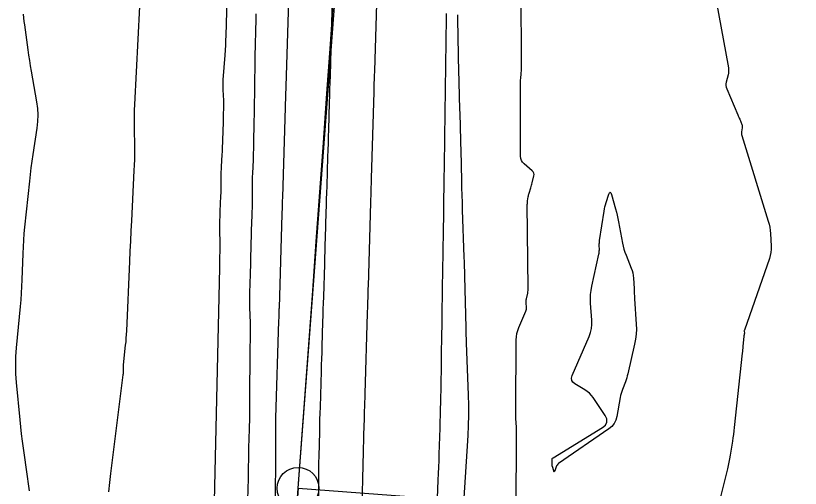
# Model space of a CAD drawing. Extents: x 1768942 to 1774819, y 723037 to 732099.
# Drawn here: x 1770522.4 to 1770616.3, y 730606.9 to 730663.4 of the extents above; entities that cross this region are included whole.
import ezdxf

# ---------------------------------------------------------------- set-up
doc = ezdxf.new("R2010")
doc.units = 0
doc.layers.add('R_Contours', color=7, linetype='Continuous')
doc.layers.add('R_Horz Alg', color=7, linetype='Continuous')

msp = doc.modelspace()

# ---------------------------------------------------------------- linework, layer by layer
at = {"layer": 'R_Contours'}
for points in [[(1770546.181, 730605.316), (1770546.798, 730633.231), (1770546.804, 730633.502), (1770546.81, 730633.774), (1770546.817, 730634.045), (1770546.823, 730634.316), (1770546.849, 730635.435), (1770546.853, 730635.689), (1770546.853, 730635.944), (1770546.85, 730636.198), (1770546.843, 730636.452), (1770546.808, 730637.469), (1770546.801, 730637.723), (1770546.799, 730637.977), (1770546.801, 730638.231), (1770546.808, 730638.486), (1770546.853, 730639.787), (1770546.863, 730640.052), (1770546.874, 730640.316), (1770546.886, 730640.58), (1770546.899, 730640.844), (1770546.953, 730641.9), (1770546.965, 730642.164), (1770546.974, 730642.428), (1770546.979, 730642.692), (1770546.981, 730642.957), (1770546.984, 730644.158), (1770546.987, 730644.446), (1770546.993, 730644.735), (1770547.004, 730645.023), (1770547.018, 730645.311), (1770547.102, 730646.779), (1770547.121, 730647.12), (1770547.138, 730647.461), (1770547.153, 730647.801), (1770547.167, 730648.142), (1770547.235, 730649.951), (1770547.246, 730650.277), (1770547.255, 730650.602), (1770547.263, 730650.927), (1770547.268, 730651.252), (1770547.286, 730652.704), (1770547.287, 730652.954), (1770547.285, 730653.204), (1770547.279, 730653.454), (1770547.269, 730653.704), (1770547.221, 730654.703), (1770547.213, 730654.953), (1770547.212, 730655.202), (1770547.219, 730655.452), (1770547.234, 730655.701), (1770547.456, 730658.687), (1770547.496, 730659.268), (1770547.528, 730659.849), (1770547.554, 730660.43), (1770547.573, 730661.012), (1770548.033, 730678.054)], [(1770565.624, 730667.52), (1770565.308, 730656.793), (1770565.302, 730656.584), (1770565.296, 730656.375), (1770565.289, 730656.166), (1770565.283, 730655.957), (1770565.257, 730655.121), (1770565.251, 730654.912), (1770565.245, 730654.703), (1770565.238, 730654.494), (1770565.232, 730654.285), (1770564.926, 730643.907), (1770564.919, 730643.669), (1770564.912, 730643.431), (1770564.905, 730643.193), (1770564.898, 730642.955), (1770564.868, 730642.002), (1770564.861, 730641.764), (1770564.854, 730641.526), (1770564.847, 730641.288), (1770564.84, 730641.05), (1770564.544, 730631.027), (1770564.536, 730630.76), (1770564.528, 730630.492), (1770564.52, 730630.224), (1770564.512, 730629.957), (1770564.479, 730628.886), (1770564.471, 730628.618), (1770564.463, 730628.35), (1770564.455, 730628.083), (1770564.447, 730627.815), (1770564.162, 730618.154), (1770564.153, 730617.856), (1770564.144, 730617.558), (1770564.135, 730617.26), (1770564.126, 730616.963), (1770564.089, 730615.771), (1770564.08, 730615.474), (1770564.072, 730615.176), (1770564.064, 730614.878), (1770564.056, 730614.58), (1770563.813, 730604.703)], [(1770582.281, 730603.795), (1770582.305, 730613.686), (1770582.304, 730613.898), (1770582.3, 730614.11), (1770582.294, 730614.322), (1770582.285, 730614.534), (1770582.243, 730615.382), (1770582.234, 730615.594), (1770582.228, 730615.805), (1770582.224, 730616.018), (1770582.224, 730616.23), (1770582.268, 730624.61), (1770582.289, 730624.999), (1770582.349, 730625.38), (1770582.447, 730625.752), (1770582.583, 730626.117), (1770583.42, 730628.052), (1770583.462, 730628.167), (1770583.489, 730628.285), (1770583.502, 730628.405), (1770583.5, 730628.528), (1770583.463, 730629.024), (1770583.458, 730629.148), (1770583.462, 730629.271), (1770583.476, 730629.393), (1770583.498, 730629.515), (1770583.65, 730630.197), (1770583.679, 730630.351), (1770583.7, 730630.507), (1770583.712, 730630.664), (1770583.715, 730630.821), (1770583.603, 730640.802), (1770583.604, 730640.918), (1770583.609, 730641.034), (1770583.62, 730641.149), (1770583.635, 730641.265), (1770583.707, 730641.724), (1770583.727, 730641.839), (1770583.751, 730641.952), (1770583.78, 730642.064), (1770583.813, 730642.176), (1770584.017, 730642.813), (1770584.062, 730642.956), (1770584.104, 730643.101), (1770584.144, 730643.245), (1770584.182, 730643.391), (1770584.388, 730644.223), (1770584.41, 730644.402), (1770584.384, 730644.566), (1770584.309, 730644.714), (1770584.186, 730644.846), (1770583.209, 730645.673), (1770583.023, 730645.864), (1770582.89, 730646.08), (1770582.811, 730646.321), (1770582.784, 730646.586), (1770582.78, 730655.297), (1770582.781, 730655.443), (1770582.787, 730655.588), (1770582.796, 730655.733), (1770582.81, 730655.878), (1770582.87, 730656.457), (1770582.883, 730656.602), (1770582.892, 730656.748), (1770582.898, 730656.893), (1770582.899, 730657.038), (1770582.874, 730667.055)], [(1770558.635, 730603.346), (1770558.647, 730607.731), (1770558.651, 730608.47), (1770558.66, 730609.208), (1770558.672, 730609.947), (1770558.688, 730610.685), (1770558.76, 730613.639), (1770558.779, 730614.377), (1770558.799, 730615.115), (1770558.82, 730615.853), (1770558.842, 730616.592), (1770558.975, 730620.88), (1770558.997, 730621.619), (1770559.02, 730622.359), (1770559.042, 730623.098), (1770559.064, 730623.838), (1770559.151, 730626.796), (1770559.173, 730627.536), (1770559.195, 730628.275), (1770559.218, 730629.015), (1770559.24, 730629.754), (1770559.362, 730633.691), (1770559.386, 730634.466), (1770559.409, 730635.24), (1770559.432, 730636.015), (1770559.455, 730636.79), (1770559.547, 730639.888), (1770559.57, 730640.662), (1770559.593, 730641.437), (1770559.616, 730642.212), (1770559.64, 730642.986), (1770559.749, 730646.51), (1770559.773, 730647.319), (1770559.798, 730648.128), (1770559.822, 730648.937), (1770559.846, 730649.746), (1770559.942, 730652.995), (1770559.966, 730653.798), (1770559.99, 730654.6), (1770560.014, 730655.403), (1770560.038, 730656.206), (1770560.137, 730659.416), (1770560.162, 730660.219), (1770560.186, 730661.021), (1770560.21, 730661.824), (1770560.234, 730662.627), (1770560.34, 730666.222)], [(1770537.223, 730664.501), (1770536.61, 730652.751), (1770536.581, 730652.095), (1770536.563, 730651.438), (1770536.556, 730650.781), (1770536.56, 730650.123), (1770536.597, 730647.494), (1770536.6, 730646.836), (1770536.594, 730646.179), (1770536.576, 730645.522), (1770536.548, 730644.866), (1770536.243, 730638.875), (1770536.182, 730637.658), (1770536.123, 730636.441), (1770536.066, 730635.223), (1770536.01, 730634.006), (1770535.637, 730625.682), (1770535.615, 730625.255), (1770535.586, 730624.828), (1770535.552, 730624.402), (1770535.511, 730623.976), (1770535.267, 730621.616), (1770535.258, 730621.519), (1770535.252, 730621.422), (1770535.249, 730621.326), (1770535.247, 730621.229), (1770535.248, 730620.84), (1770535.246, 730620.744), (1770535.242, 730620.647), (1770535.234, 730620.55), (1770535.224, 730620.454), (1770533.732, 730608.65), (1770533.601, 730607.547), (1770533.485, 730606.442)], [(1770553.47, 730602.125), (1770553.504, 730614.114), (1770553.504, 730614.208), (1770553.505, 730614.302), (1770553.507, 730614.396), (1770553.509, 730614.49), (1770553.518, 730614.866), (1770553.521, 730614.96), (1770553.523, 730615.055), (1770553.526, 730615.149), (1770553.529, 730615.243), (1770553.889, 730626.899), (1770553.893, 730627.029), (1770553.896, 730627.159), (1770553.9, 730627.29), (1770553.904, 730627.42), (1770553.92, 730627.94), (1770553.923, 730628.07), (1770553.927, 730628.2), (1770553.931, 730628.33), (1770553.935, 730628.461), (1770554.28, 730639.649), (1770554.286, 730639.819), (1770554.291, 730639.989), (1770554.296, 730640.159), (1770554.301, 730640.329), (1770554.321, 730641.008), (1770554.326, 730641.178), (1770554.331, 730641.348), (1770554.336, 730641.518), (1770554.341, 730641.688), (1770554.672, 730652.407), (1770554.678, 730652.616), (1770554.684, 730652.825), (1770554.691, 730653.034), (1770554.697, 730653.243), (1770554.721, 730654.079), (1770554.728, 730654.288), (1770554.734, 730654.498), (1770554.74, 730654.707), (1770554.747, 730654.916), (1770555.062, 730665.172)], [(1770606.188, 730665.158), (1770607.651, 730657.153), (1770607.679, 730656.939), (1770607.683, 730656.726), (1770607.663, 730656.514), (1770607.621, 730656.303), (1770607.403, 730655.458), (1770607.367, 730655.249), (1770607.365, 730655.042), (1770607.397, 730654.837), (1770607.465, 730654.635), (1770608.78, 730651.536), (1770608.837, 730651.402), (1770608.893, 730651.267), (1770608.949, 730651.132), (1770609.005, 730650.996), (1770609.25, 730650.394), (1770609.285, 730650.288), (1770609.306, 730650.18), (1770609.311, 730650.071), (1770609.302, 730649.959), (1770609.236, 730649.509), (1770609.225, 730649.397), (1770609.228, 730649.286), (1770609.242, 730649.176), (1770609.27, 730649.067), (1770612.433, 730638.822), (1770612.533, 730638.458), (1770612.61, 730638.09), (1770612.664, 730637.718), (1770612.695, 730637.341), (1770612.773, 730635.828), (1770612.775, 730635.453), (1770612.74, 730635.082), (1770612.67, 730634.717), (1770612.563, 730634.356), (1770609.568, 730625.768), (1770609.558, 730625.733), (1770609.552, 730625.697), (1770609.549, 730625.66), (1770609.55, 730625.623), (1770609.563, 730625.474), (1770609.565, 730625.437), (1770609.565, 730625.4), (1770609.562, 730625.363), (1770609.556, 730625.326), (1770609.529, 730625.176), (1770609.523, 730625.138), (1770609.517, 730625.101), (1770609.512, 730625.063), (1770609.509, 730625.025), (1770609.4, 730623.85), (1770609.381, 730623.641), (1770609.36, 730623.433), (1770609.339, 730623.225), (1770609.317, 730623.017), (1770608.355, 730614.154), (1770608.307, 730613.737), (1770608.254, 730613.32), (1770608.196, 730612.904), (1770608.132, 730612.488), (1770607.867, 730610.827), (1770607.796, 730610.413), (1770607.717, 730610.001), (1770607.629, 730609.59), (1770607.533, 730609.181), (1770606.125, 730603.477)], [(1770550.162, 730605.495), (1770550.234, 730608.041), (1770550.242, 730608.345), (1770550.249, 730608.65), (1770550.254, 730608.954), (1770550.259, 730609.258), (1770550.273, 730610.475), (1770550.277, 730610.779), (1770550.283, 730611.083), (1770550.291, 730611.388), (1770550.3, 730611.692), (1770550.372, 730613.928), (1770550.385, 730614.403), (1770550.395, 730614.877), (1770550.4, 730615.351), (1770550.401, 730615.826), (1770550.398, 730618.286), (1770550.398, 730618.64), (1770550.4, 730618.994), (1770550.404, 730619.348), (1770550.41, 730619.702), (1770550.436, 730621.118), (1770550.442, 730621.472), (1770550.447, 730621.826), (1770550.451, 730622.18), (1770550.454, 730622.534), (1770550.478, 730625.827), (1770550.479, 730626.194), (1770550.476, 730626.561), (1770550.47, 730626.929), (1770550.46, 730627.296), (1770550.415, 730628.765), (1770550.406, 730629.132), (1770550.403, 730629.499), (1770550.407, 730629.866), (1770550.416, 730630.234), (1770550.491, 730632.486), (1770550.504, 730632.919), (1770550.516, 730633.352), (1770550.527, 730633.785), (1770550.536, 730634.218), (1770550.57, 730635.951), (1770550.579, 730636.384), (1770550.59, 730636.817), (1770550.603, 730637.25), (1770550.617, 730637.682), (1770550.683, 730639.54), (1770550.696, 730639.956), (1770550.706, 730640.372), (1770550.712, 730640.787), (1770550.715, 730641.203), (1770550.721, 730642.875), (1770550.724, 730643.287), (1770550.732, 730643.699), (1770550.743, 730644.11), (1770550.759, 730644.522), (1770550.829, 730646.168), (1770550.846, 730646.579), (1770550.86, 730646.991), (1770550.871, 730647.403), (1770550.88, 730647.814), (1770550.939, 730650.956), (1770550.946, 730651.367), (1770550.954, 730651.777), (1770550.961, 730652.188), (1770550.968, 730652.599), (1770550.999, 730654.376), (1770551.005, 730654.719), (1770551.01, 730655.063), (1770551.015, 730655.406), (1770551.02, 730655.749), (1770551.038, 730657.122), (1770551.042, 730657.465), (1770551.048, 730657.809), (1770551.053, 730658.152), (1770551.06, 730658.495), (1770551.144, 730662.957), (1770551.149, 730663.281), (1770551.151, 730663.605)], [(1770573.911, 730663.662), (1770573.904, 730663.178), (1770573.701, 730648.802), (1770573.691, 730648.105), (1770573.68, 730647.409), (1770573.67, 730646.712), (1770573.658, 730646.015), (1770573.612, 730643.228), (1770573.6, 730642.531), (1770573.589, 730641.834), (1770573.579, 730641.137), (1770573.568, 730640.44), (1770573.517, 730636.82), (1770573.505, 730636.01), (1770573.492, 730635.2), (1770573.479, 730634.391), (1770573.466, 730633.581), (1770573.409, 730630.176), (1770573.397, 730629.449), (1770573.385, 730628.722), (1770573.374, 730627.995), (1770573.363, 730627.268), (1770573.321, 730624.36), (1770573.31, 730623.633), (1770573.299, 730622.906), (1770573.288, 730622.179), (1770573.275, 730621.453), (1770573.203, 730617.149), (1770573.188, 730616.374), (1770573.171, 730615.6), (1770573.15, 730614.826), (1770573.126, 730614.052), (1770573.024, 730610.957), (1770572.997, 730610.183), (1770572.97, 730609.409), (1770572.94, 730608.635), (1770572.909, 730607.862), (1770572.729, 730603.498)], [(1770524.046, 730606.57), (1770523.937, 730607.421), (1770523.818, 730608.271), (1770523.322, 730611.669), (1770523.203, 730612.519), (1770523.096, 730613.37), (1770522.999, 730614.223), (1770522.913, 730615.077), (1770522.491, 730619.54), (1770522.419, 730620.568), (1770522.395, 730621.597), (1770522.42, 730622.626), (1770522.495, 730623.654), (1770522.972, 730628.62), (1770523.042, 730629.409), (1770523.099, 730630.199), (1770523.143, 730630.99), (1770523.175, 730631.781), (1770523.278, 730634.95), (1770523.311, 730635.741), (1770523.358, 730636.532), (1770523.42, 730637.321), (1770523.496, 730638.11), (1770524.08, 730643.601), (1770524.168, 730644.396), (1770524.266, 730645.19), (1770524.372, 730645.982), (1770524.486, 730646.774), (1770524.961, 730649.938), (1770525.048, 730650.729), (1770525.07, 730651.519), (1770525.029, 730652.308), (1770524.923, 730653.096), (1770524.286, 730656.741), (1770524.177, 730657.377), (1770524.075, 730658.015), (1770523.979, 730658.654), (1770523.888, 730659.293), (1770523.478, 730662.289), (1770523.425, 730662.711), (1770523.382, 730663.134), (1770523.348, 730663.558)], [(1770575.996, 730605.088), (1770576.517, 730613.204), (1770576.578, 730614.4), (1770576.608, 730615.597), (1770576.608, 730616.794), (1770576.575, 730617.992), (1770576.326, 730624.28), (1770576.309, 730624.729), (1770576.294, 730625.179), (1770576.28, 730625.628), (1770576.269, 730626.078), (1770576.123, 730632.227), (1770576.108, 730632.803), (1770576.092, 730633.378), (1770576.075, 730633.953), (1770576.056, 730634.528), (1770575.862, 730640.168), (1770575.833, 730641.04), (1770575.807, 730641.912), (1770575.784, 730642.783), (1770575.763, 730643.655), (1770575.681, 730647.354), (1770575.663, 730648.12), (1770575.643, 730648.886), (1770575.621, 730649.652), (1770575.597, 730650.417), (1770575.498, 730653.481), (1770575.475, 730654.247), (1770575.453, 730655.013), (1770575.434, 730655.779), (1770575.417, 730656.545), (1770575.283, 730662.966), (1770575.271, 730663.478)]]:
    msp.add_lwpolyline(points, dxfattribs=at)
msp.add_lwpolyline([(1770591.165, 730625.49), (1770591.278, 730625.975), (1770591.33, 730626.471), (1770591.322, 730626.977), (1770591.168, 730629.02), (1770591.149, 730629.529), (1770591.166, 730630.036), (1770591.221, 730630.54), (1770591.314, 730631.042), (1770592.16, 730634.851), (1770592.186, 730634.988), (1770592.204, 730635.125), (1770592.214, 730635.263), (1770592.217, 730635.402), (1770592.211, 730635.959), (1770592.212, 730636.098), (1770592.219, 730636.237), (1770592.232, 730636.375), (1770592.25, 730636.513), (1770592.793, 730640.022), (1770592.837, 730640.278), (1770592.892, 730640.533), (1770592.957, 730640.784), (1770593.031, 730641.034), (1770593.35, 730642.027), (1770593.429, 730642.213), (1770593.506, 730642.275), (1770593.581, 730642.211), (1770593.655, 730642.023), (1770594.163, 730640.274), (1770594.267, 730639.898), (1770594.362, 730639.519), (1770594.447, 730639.138), (1770594.522, 730638.755), (1770594.988, 730636.198), (1770595.066, 730635.826), (1770595.163, 730635.46), (1770595.279, 730635.1), (1770595.413, 730634.745), (1770596.044, 730633.208), (1770596.149, 730632.918), (1770596.228, 730632.622), (1770596.282, 730632.32), (1770596.31, 730632.012), (1770596.369, 730630.771), (1770596.385, 730630.461), (1770596.401, 730630.15), (1770596.42, 730629.84), (1770596.439, 730629.53), (1770596.635, 730626.507), (1770596.652, 730625.901), (1770596.625, 730625.3), (1770596.554, 730624.701), (1770596.439, 730624.107), (1770595.617, 730620.552), (1770595.558, 730620.312), (1770595.489, 730620.075), (1770595.413, 730619.84), (1770595.329, 730619.608), (1770594.974, 730618.684), (1770594.891, 730618.451), (1770594.82, 730618.215), (1770594.759, 730617.976), (1770594.71, 730617.734), (1770594.3, 730615.441), (1770594.179, 730615.002), (1770593.982, 730614.612), (1770593.709, 730614.271), (1770593.36, 730613.979), (1770587.333, 730609.817), (1770587.239, 730609.742), (1770587.162, 730609.654), (1770587.1, 730609.555), (1770587.053, 730609.444), (1770586.886, 730608.939), (1770586.854, 730608.866), (1770586.822, 730608.842), (1770586.792, 730608.867), (1770586.761, 730608.941), (1770586.599, 730609.472), (1770586.591, 730609.501), (1770586.586, 730609.531), (1770586.582, 730609.561), (1770586.581, 730609.591), (1770586.582, 730609.713), (1770586.581, 730609.743), (1770586.581, 730609.774), (1770586.58, 730609.804), (1770586.579, 730609.835), (1770586.557, 730610.271), (1770586.562, 730610.349), (1770586.586, 730610.417), (1770586.629, 730610.475), (1770586.69, 730610.523), (1770592.583, 730614.13), (1770592.95, 730614.434), (1770593.125, 730614.779), (1770593.109, 730615.166), (1770592.903, 730615.594), (1770591.48, 730617.712), (1770591.273, 730617.987), (1770591.04, 730618.234), (1770590.78, 730618.453), (1770590.494, 730618.645), (1770589.297, 730619.355), (1770589.053, 730619.55), (1770588.917, 730619.781), (1770588.891, 730620.047), (1770588.975, 730620.349), (1770590.992, 730625.015)], close=True, dxfattribs=at)
at = {"layer": 'R_Horz Alg'}
for p, q in [((1770556.177, 730606.87), (1770584.608, 730984.478)), ((1770527.746, 730229.262), (1770556.177, 730606.87))]:
    msp.add_line(p, q, dxfattribs=at)
msp.add_lwpolyline([(1770556.177, 730606.87), (1770675.839, 730597.86)], dxfattribs=at)
msp.add_circle((1770556.177, 730606.87), 2.5, dxfattribs=at)
for centre, start, end in [((1759129.36, 731467.219), 355.6942048, 359.4795914), ((1781982.994, 729746.521), 175.6942048, 179.4795914)]:
    msp.add_arc(centre, 11459.16, start, end, dxfattribs=at)

doc.saveas('drawing.dxf')
